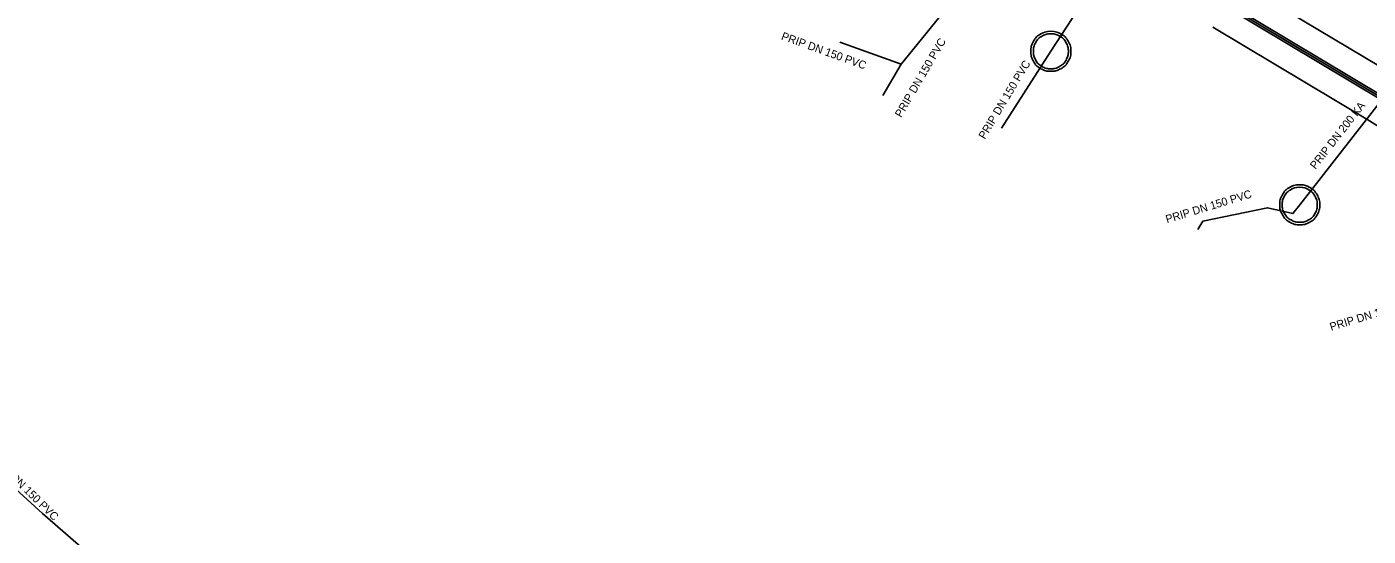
# Model space of a CAD drawing. Extents: x -643575 to -638952, y -1116425 to -1110194.
# Drawn here: x -642069.6 to -641985.8, y -1113603 to -1113571.2 of the extents above; entities that cross this region are included whole.
import ezdxf

# ---------------------------------------------------------------- set-up
doc = ezdxf.new("R2010")
doc.units = 0
for name, color, linetype in [('Default', 7, 'Continuous'), ('K Popis přípojky', 7, 'Continuous'), ('K Přípojka', 7, 'Continuous'), ('K Stoka', 7, 'Continuous'), ('K Stoka - ochranné pásmo tisk', 7, 'Continuous'), ('K Stoka - okraje', 7, 'Continuous')]:
    doc.layers.add(name, color=color, linetype=linetype)

msp = doc.modelspace()

# ---------------------------------------------------------------- linework, layer by layer
at = {"layer": 'Default'}
for points in [[(-642005.591, -1113571.47), (-642005.276, -1113571.47), (-642004.977, -1113571.631), (-642004.678, -1113571.792), (-642004.509, -1113572.093), (-642004.34, -1113572.394), (-642004.34, -1113572.721), (-642004.34, -1113573.046), (-642004.505, -1113573.343), (-642004.67, -1113573.64), (-642004.967, -1113573.805), (-642005.265, -1113573.97), (-642005.591, -1113573.97), (-642005.915, -1113573.97), (-642006.213, -1113573.805), (-642006.51, -1113573.64), (-642006.675, -1113573.343), (-642006.84, -1113573.046), (-642006.84, -1113572.721), (-642006.84, -1113572.394), (-642006.672, -1113572.093), (-642006.504, -1113571.792), (-642006.206, -1113571.631), (-642005.907, -1113571.47), (-642005.591, -1113571.47)], [(-642005.59, -1113571.626), (-642005.867, -1113571.626), (-642006.129, -1113571.767), (-642006.391, -1113571.908), (-642006.537, -1113572.171), (-642006.684, -1113572.433), (-642006.684, -1113572.72), (-642006.684, -1113573.004), (-642006.539, -1113573.264), (-642006.394, -1113573.524), (-642006.134, -1113573.669), (-642005.873, -1113573.814), (-642005.59, -1113573.814), (-642005.307, -1113573.814), (-642005.046, -1113573.669), (-642004.786, -1113573.524), (-642004.641, -1113573.264), (-642004.496, -1113573.004), (-642004.496, -1113572.72), (-642004.496, -1113572.433), (-642004.645, -1113572.171), (-642004.793, -1113571.908), (-642005.054, -1113571.767), (-642005.315, -1113571.626), (-642005.59, -1113571.626)], [(-641990.041, -1113581.05), (-641989.726, -1113581.05), (-641989.427, -1113581.211), (-641989.128, -1113581.372), (-641988.959, -1113581.673), (-641988.79, -1113581.974), (-641988.79, -1113582.301), (-641988.79, -1113582.626), (-641988.955, -1113582.923), (-641989.12, -1113583.22), (-641989.417, -1113583.385), (-641989.715, -1113583.55), (-641990.041, -1113583.55), (-641990.365, -1113583.55), (-641990.663, -1113583.385), (-641990.96, -1113583.22), (-641991.125, -1113582.923), (-641991.29, -1113582.626), (-641991.29, -1113582.301), (-641991.29, -1113581.974), (-641991.122, -1113581.673), (-641990.954, -1113581.372), (-641990.656, -1113581.211), (-641990.357, -1113581.05), (-641990.041, -1113581.05)], [(-641990.04, -1113581.206), (-641990.317, -1113581.206), (-641990.579, -1113581.347), (-641990.841, -1113581.488), (-641990.987, -1113581.751), (-641991.134, -1113582.013), (-641991.134, -1113582.3), (-641991.134, -1113582.584), (-641990.989, -1113582.844), (-641990.844, -1113583.104), (-641990.584, -1113583.249), (-641990.323, -1113583.394), (-641990.04, -1113583.394), (-641989.757, -1113583.394), (-641989.496, -1113583.249), (-641989.236, -1113583.104), (-641989.091, -1113582.844), (-641988.946, -1113582.584), (-641988.946, -1113582.3), (-641988.946, -1113582.013), (-641989.095, -1113581.751), (-641989.243, -1113581.488), (-641989.504, -1113581.347), (-641989.765, -1113581.206), (-641990.04, -1113581.206)]]:
    msp.add_open_spline(points, degree=3, dxfattribs=at)
at = {"layer": 'K Přípojka'}
for points in [[(-642005.59, -1113572.72), (-642000.978, -1113565.62)], [(-642016.08, -1113575.47), (-642014.94, -1113573.52), (-642011.78, -1113569.64)], [(-642018.77, -1113572.14), (-642014.94, -1113573.52)], [(-642008.68, -1113577.51), (-642005.59, -1113572.72)], [(-641990.04, -1113582.3), (-641984.847, -1113575.67)], [(-641996.41, -1113583.84), (-641996.1, -1113583.33), (-641992.05, -1113582.49), (-641990.47, -1113582.85), (-641990.04, -1113582.3)], [(-642072.98, -1113596.661), (-642073.34, -1113597.16), (-642071.75, -1113598.72), (-642068.6, -1113601.56), (-642065.41, -1113604.33), (-642065.9, -1113605.86)]]:
    msp.add_lwpolyline(points, dxfattribs=at)
at = {"layer": 'K Stoka'}
msp.add_lwpolyline([(-641994.64, -1113569.82), (-641984.847, -1113575.67), (-641984.447, -1113575.909), (-641975.148, -1113581.464), (-641974.859, -1113581.637), (-641963.915, -1113588.174), (-641963.633, -1113588.343), (-641960.34, -1113590.31)], dxfattribs=at)
at = {"layer": 'K Stoka - ochranné pásmo tisk'}
for points in [[(-641959.507, -1113588.915), (-641962.799, -1113586.949), (-641963.081, -1113586.78), (-641974.025, -1113580.242), (-641974.315, -1113580.069), (-641983.614, -1113574.514), (-641984.014, -1113574.275), (-641993.807, -1113568.425)], [(-641961.173, -1113591.705), (-641964.467, -1113589.737), (-641964.749, -1113589.568), (-641975.692, -1113583.032), (-641975.982, -1113582.859), (-641985.28, -1113577.304), (-641985.68, -1113577.065), (-641995.473, -1113571.215)]]:
    msp.add_lwpolyline(points, dxfattribs=at)
at = {"layer": 'K Stoka - okraje'}
for points in [[(-641960.404, -1113590.417), (-641963.697, -1113588.45), (-641963.979, -1113588.281), (-641974.923, -1113581.744), (-641975.212, -1113581.571), (-641984.511, -1113576.016), (-641984.911, -1113575.777), (-641994.704, -1113569.927)], [(-641994.576, -1113569.713), (-641984.783, -1113575.563), (-641984.383, -1113575.802), (-641975.084, -1113581.357), (-641974.795, -1113581.53), (-641963.851, -1113588.067), (-641963.569, -1113588.236), (-641960.276, -1113590.203)]]:
    msp.add_lwpolyline(points, dxfattribs=at)

# ---------------------------------------------------------------- texts
at = {"layer": 'K Popis přípojky'}
for s, rotation, p in [('PRIP DN 150 PVC', 340.18523, (-642022.476, -1113571.972)), ('PRIP DN 150 PVC', 59.68879, (-642014.94, -1113576.895)), ('PRIP DN 150 PVC', 58.9316, (-642009.717, -1113578.249)), ('PRIP DN 200 KA', 51.9299, (-641989.053, -1113580.124)), ('PRIP DN 150 PVC', 16.88365, (-641998.332, -1113583.454)), ('PRIP DN 150 PVC', 16.88365, (-641988.076, -1113590.173)), ('PRIP DN 150 PVC', 315.54566, (-642071.867, -1113598.149))]:
    msp.add_text(s, height=0.5, rotation=rotation, dxfattribs=at).set_placement(p)

doc.saveas('drawing.dxf')
